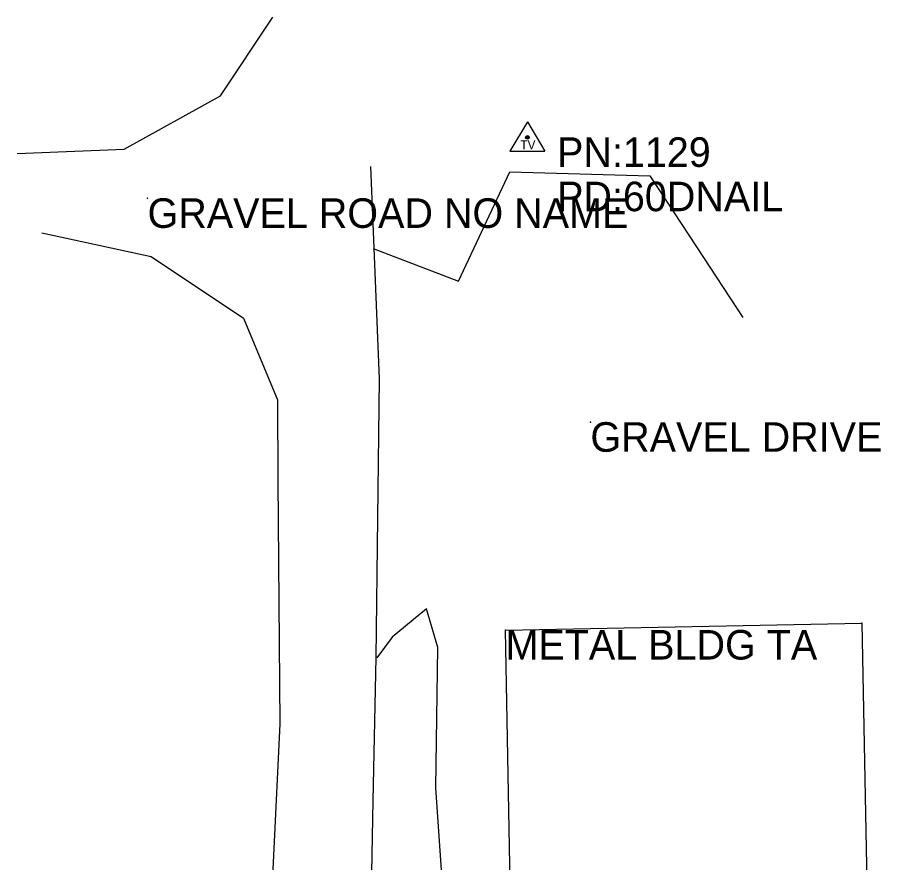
# Model space of a CAD drawing. Extents: x 1050807 to 1053552, y 395828 to 398415.
# Drawn here: x 1051591.8 to 1051738, y 398272.3 to 398415.3 of the extents above; entities that cross this region are included whole.
import ezdxf

# ---------------------------------------------------------------- set-up
doc = ezdxf.new("R2010")
doc.units = 0
for name, color, linetype in [('S_BUILDING', 7, 'Continuous'), ('S_BUILDING_ANNOT', 7, 'Continuous'), ('S_DRIVEWAY', 7, 'Continuous'), ('S_GRAVEL_ROAD', 7, 'Continuous'), ('S_MSC_PT_SYM', 7, 'Continuous'), ('S_SECONDARY_CTL', 7, 'Continuous'), ('S_SECONDARY_CTL_ANNOT', 7, 'Continuous'), ('S_STR_PT_SYM', 7, 'Continuous'), ('S_SURVEY_TEXT_ANNOT', 7, 'Continuous')]:
    doc.layers.add(name, color=color, linetype=linetype)

msp = doc.modelspace()

# ---------------------------------------------------------------- linework, layer by layer
at = {"layer": 'S_BUILDING'}
for p, q in [((1051674.48, 398311.66), (1051734.78, 398312.8)), ((1051675.44, 398261.14), (1051674.48, 398311.66)), ((1051675.44, 398261.16), (1051674.48, 398311.66)), ((1051734.78, 398312.8), (1051735.73, 398262.3))]:
    msp.add_line(p, q, dxfattribs=at)
at = {"layer": 'S_DRIVEWAY'}
msp.add_lwpolyline([(1051652.09, 398376.19), (1051666.53, 398370.68), (1051675.19, 398389.21), (1051698.9, 398388.49), (1051706.78, 398376.5), (1051714.65, 398364.51)], dxfattribs=at)
at = {"layer": 'S_GRAVEL_ROAD'}
for points in [[(1051591.85, 398392.28), (1051609.92, 398393.01), (1051626.24, 398402.03), (1051635.12, 398415.34)], [(1051646.11, 398121.35), (1051647.87, 398136.49), (1051649.63, 398151.62), (1051649.9, 398166.01), (1051650.17, 398180.39), (1051650.44, 398194.78), (1051650.71, 398209.17), (1051651.17, 398233.83), (1051651.63, 398258.49), (1051652.11, 398282.74), (1051652.58, 398307), (1051652.86, 398330.58), (1051653.15, 398354.17), (1051652.43, 398372.13), (1051651.71, 398390.09)], [(1051596, 398378.84), (1051614.53, 398374.86), (1051630.13, 398364.4), (1051635.87, 398350.62), (1051635.97, 398336.92), (1051636.08, 398323.21), (1051636.19, 398309.51), (1051636.29, 398295.81), (1051635.27, 398274.7), (1051634.24, 398253.59), (1051633.6, 398237.04), (1051632.96, 398220.48), (1051631.96, 398197.51), (1051630.97, 398174.53), (1051626.82, 398155.24), (1051612.08, 398142.48), (1051609.17, 398119.93), (1051608.83, 398103.64)], [(1051651.83, 398248.35), (1051667.57, 398248.22), (1051664.68, 398255.48), (1051663.69, 398270.22), (1051662.7, 398284.95), (1051663.01, 398308.7), (1051661.12, 398315.25), (1051655.29, 398310.44), (1051652.69, 398306.96)]]:
    msp.add_lwpolyline(points, dxfattribs=at)
at = {"layer": 'S_MSC_PT_SYM'}
for points in [[(1051613.9, 398384.7), (1051613.9, 398384.75), (1051613.9, 398384.7), (1051613.85, 398384.7), (1051613.9, 398384.7), (1051613.9, 398384.65), (1051613.9, 398384.7), (1051613.95, 398384.7)], [(1051688.85, 398346.82), (1051688.85, 398346.87), (1051688.85, 398346.82), (1051688.8, 398346.82), (1051688.85, 398346.82), (1051688.85, 398346.77), (1051688.85, 398346.82), (1051688.9, 398346.82)]]:
    msp.add_lwpolyline(points, dxfattribs=at)
at = {"layer": 'S_SECONDARY_CTL'}
for p, q in [((1051678.2, 398397.63), (1051675.19, 398392.68)), ((1051678.2, 398397.63), (1051681.15, 398392.68)), ((1051675.19, 398392.68), (1051681.15, 398392.68))]:
    msp.add_line(p, q, dxfattribs=at)
for radius in [0.311, 0.183, 0.103]:
    msp.add_circle((1051678.2, 398395.02), radius, dxfattribs=at)
at = {"layer": 'S_STR_PT_SYM'}
for points in [[(1051674.48, 398311.66), (1051674.48, 398311.71), (1051674.48, 398311.66), (1051674.43, 398311.66), (1051674.48, 398311.66), (1051674.48, 398311.61), (1051674.48, 398311.66), (1051674.53, 398311.66)], [(1051674.48, 398311.66), (1051674.48, 398311.71), (1051674.48, 398311.66), (1051674.43, 398311.66), (1051674.48, 398311.66), (1051674.48, 398311.61), (1051674.48, 398311.66), (1051674.53, 398311.66)], [(1051734.78, 398312.8), (1051734.78, 398312.85), (1051734.78, 398312.8), (1051734.73, 398312.8), (1051734.78, 398312.8), (1051734.78, 398312.75), (1051734.78, 398312.8), (1051734.83, 398312.8)]]:
    msp.add_lwpolyline(points, dxfattribs=at)

# ---------------------------------------------------------------- texts
at = {"layer": 'S_BUILDING_ANNOT'}
msp.add_text('METAL BLDG TA', height=5, dxfattribs=at).set_placement((1051674.48, 398306.66))
at = {"layer": 'S_SECONDARY_CTL'}
msp.add_text('TV', height=1.5, dxfattribs=at).set_placement((1051676.99, 398393.01))
at = {"layer": 'S_SECONDARY_CTL_ANNOT'}
for s, p in [('PN:1129', (1051683.2, 398390.02)), ('PD:60DNAIL', (1051683.2, 398382.52))]:
    msp.add_text(s, height=5, dxfattribs=at).set_placement(p)
at = {"layer": 'S_SURVEY_TEXT_ANNOT'}
for s, p in [('GRAVEL ROAD NO NAME', (1051613.9, 398379.7)), ('GRAVEL DRIVE', (1051688.85, 398341.82))]:
    msp.add_text(s, height=5, dxfattribs=at).set_placement(p)

doc.saveas('drawing.dxf')
